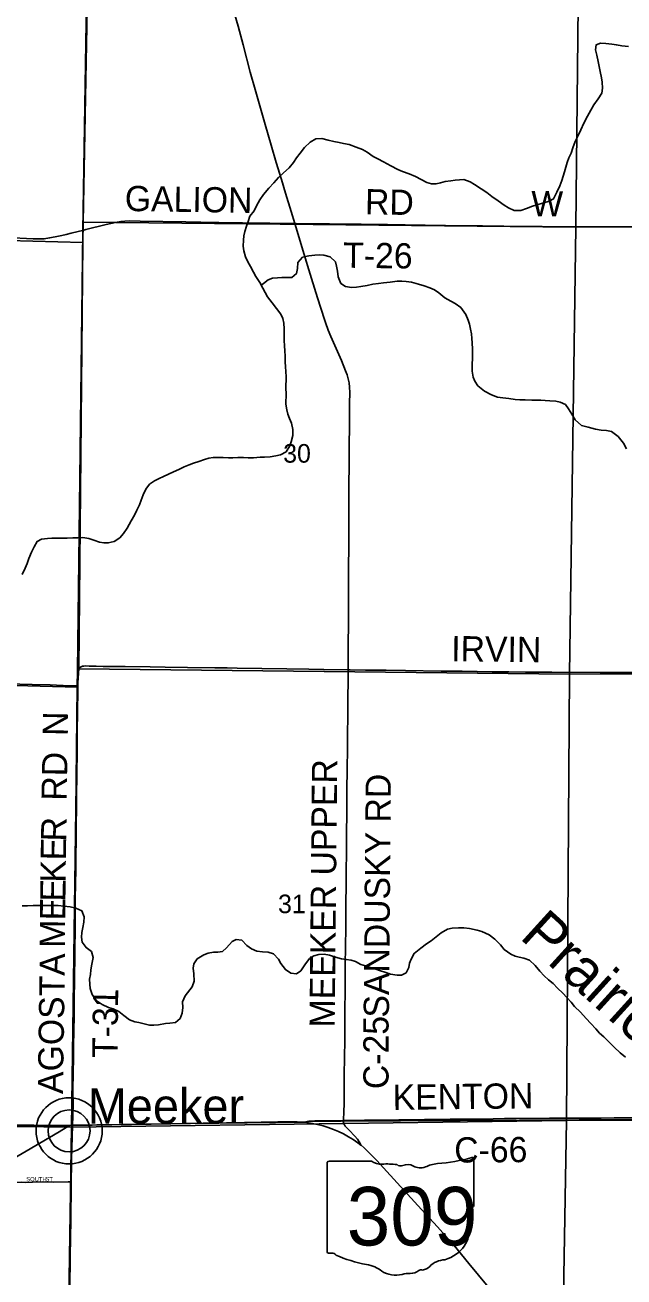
# Model space of a CAD drawing. Extents: x 1584893 to 1934202, y 663575 to 1091909.
# Drawn here: x 1744528 to 1751645, y 962130 to 977008 of the extents above; entities that cross this region are included whole.
import ezdxf

# ---------------------------------------------------------------- set-up
doc = ezdxf.new("R2010")
doc.units = 0
for name, color, linetype in [('GM_X_County_Road', 7, 'Continuous'), ('GM_X_County_Road_Text', 7, 'Continuous'), ('GM_X_Minor_River', 7, 'Continuous'), ('GM_X_Minor_River_Text', 7, 'Continuous'), ('GM_X_Section', 7, 'Continuous'), ('GM_X_Section_Text', 7, 'Continuous'), ('GM_X_State_Location', 7, 'Continuous'), ('GM_X_State_Route', 7, 'Continuous'), ('GM_X_State_Shield', 7, 'Continuous'), ('GM_X_Township', 7, 'Continuous'), ('GM_X_Township_Road', 7, 'Continuous'), ('GM_X_Township_Road_Text', 7, 'Continuous'), ('GM_X_Township_Subdivision', 7, 'Continuous'), ('GM_X_Township_Subdivision_Text', 7, 'Continuous'), ('GM_X_Unincorporated', 7, 'Continuous'), ('GM_X_Unincorporated_Location', 7, 'Continuous'), ('GM_X_Unincorporated_Text', 7, 'Continuous')]:
    doc.layers.add(name, color=color, linetype=linetype)

msp = doc.modelspace()

# ---------------------------------------------------------------- linework, layer by layer
at = {"layer": 'GM_X_County_Road'}
for points in [[(1747733, 974651), (1747691, 974790), (1747625, 975010), (1747576, 975174), (1747514, 975375), (1747452, 975580), (1747381, 975827), (1747264, 976242), (1747205, 976448), (1747120, 976771), (1747060, 976995), (1746959, 977352)], [(1748367, 969345), (1748367, 969359), (1748368, 969650), (1748371, 969891), (1748371, 970085), (1748371, 970401), (1748373, 970573), (1748374, 970798), (1748374, 971094), (1748377, 971387), (1748377, 971556), (1748379, 971767), (1748379, 971976), (1748383, 972280), (1748384, 972511), (1748386, 972641), (1748383, 972706), (1748378, 972756), (1748369, 972804), (1748355, 972852), (1748338, 972899), (1748287, 973020), (1748208, 973200), (1748162, 973305), (1748132, 973381), (1748100, 973474), (1748037, 973665), (1747984, 973828), (1747917, 974049), (1747842, 974291), (1747760, 974557), (1747733, 974651)], [(1748312, 963988), (1748314, 964011), (1748318, 964077), (1748321, 964208), (1748322, 964537), (1748326, 964733), (1748327, 964947), (1748329, 965291), (1748331, 965537), (1748332, 965701), (1748333, 965832), (1748336, 966062), (1748339, 966275), (1748339, 966390), (1748341, 966587), (1748343, 966767), (1748345, 966964), (1748347, 967161), (1748353, 967878), (1748356, 968202), (1748359, 968375), (1748362, 968605), (1748364, 968769), (1748365, 969031), (1748366, 969195), (1748367, 969345)], [(1747849, 963968), (1747863, 963973), (1747882, 963979), (1747901, 963983), (1747971, 963986), (1748102, 963986), (1748312, 963988)], [(1748519, 963697), (1748511, 963715), (1748507, 963724), (1748500, 963735), (1748477, 963766), (1748446, 963804), (1748378, 963876), (1748333, 963923), (1748323, 963936), (1748316, 963950), (1748312, 963964), (1748310, 963979), (1748312, 963988)], [(1748312, 963988), (1748315, 963988), (1748561, 963992), (1748972, 963998), (1749579, 964004), (1749956, 964007), (1750227, 964011), (1750366, 964012), (1750760, 964016), (1751373, 964018), (1751527, 964020), (1751741, 964020), (1752139, 964022), (1752385, 964022), (1753041, 964023), (1753629, 964024), (1754134, 964025), (1754434, 964026), (1754654, 964027)], [(1744297, 963482), (1744381, 963530), (1744494, 963597), (1744706, 963721), (1744933, 963854), (1745017, 963906), (1745058, 963931)], [(1745078, 963259), (1745080, 963476), (1745086, 963733), (1745091, 963932)], [(1745047, 961359), (1745060, 962035), (1745060, 962094), (1745063, 962269), (1745065, 962378), (1745071, 962804), (1745072, 962833), (1745078, 963198), (1745078, 963259)]]:
    msp.add_lwpolyline(points, dxfattribs=at)
at = {"layer": 'GM_X_Minor_River'}
for points in [[(1749817, 975144), (1749868, 975114), (1749948, 975063), (1750014, 975016), (1750076, 974969), (1750149, 974918), (1750221, 974869), (1750273, 974834), (1750341, 974804), (1750419, 974805), (1750487, 974826), (1750558, 974854), (1750636, 974879), (1750693, 974896), (1750755, 974914), (1750809, 974941), (1750846, 975021), (1750883, 975097), (1750906, 975161), (1750921, 975213), (1750937, 975265), (1750954, 975319), (1750972, 975375), (1750991, 975428), (1751016, 975487), (1751038, 975547), (1751067, 975623), (1751096, 975687), (1751131, 975763), (1751168, 975843), (1751211, 975925), (1751250, 975995), (1751288, 976059), (1751339, 976129), (1751384, 976199), (1751391, 976257), (1751386, 976329), (1751378, 976381), (1751363, 976454), (1751340, 976574), (1751323, 976649), (1751309, 976715), (1751316, 976773), (1751366, 976791), (1751430, 976790), (1751501, 976782), (1751555, 976771), (1751621, 976760), (1751699, 976751)], [(1746765, 971869), (1746818, 971870), (1746882, 971869), (1746944, 971865), (1746996, 971864), (1747056, 971868), (1747123, 971869), (1747179, 971866), (1747245, 971866), (1747323, 971871), (1747373, 971872), (1747440, 971878), (1747508, 971889), (1747562, 971901), (1747631, 971936), (1747676, 972006), (1747692, 972056), (1747709, 972128), (1747712, 972202), (1747694, 972275), (1747671, 972331), (1747651, 972382), (1747638, 972436), (1747629, 972504), (1747630, 972629), (1747629, 972687), (1747630, 972828), (1747627, 972890), (1747623, 972946), (1747620, 973004), (1747619, 973073), (1747615, 973135), (1747612, 973195), (1747608, 973259), (1747609, 973338), (1747606, 973398), (1747605, 973464), (1747593, 973519), (1747567, 973571), (1747518, 973638), (1747465, 973707), (1747411, 973779), (1747382, 973830), (1747354, 973880), (1747319, 973947), (1747269, 974020), (1747242, 974070), (1747206, 974137), (1747177, 974193), (1747149, 974252), (1747128, 974326), (1747120, 974379), (1747123, 974451), (1747130, 974501), (1747140, 974555), (1747161, 974619), (1747178, 974675), (1747200, 974737), (1747249, 974801), (1747280, 974861), (1747317, 974929), (1747360, 974993), (1747427, 975070), (1747485, 975134), (1747540, 975196), (1747601, 975251), (1747666, 975311), (1747717, 975373), (1747753, 975430), (1747796, 975486), (1747849, 975552), (1747916, 975617), (1747984, 975655), (1748055, 975660), (1748129, 975641), (1748199, 975623), (1748261, 975612), (1748311, 975601), (1748381, 975587), (1748465, 975558), (1748537, 975529), (1748594, 975496), (1748666, 975447), (1748720, 975419), (1748788, 975384), (1748876, 975335), (1748959, 975292), (1749013, 975267), (1749091, 975238), (1749167, 975209), (1749237, 975174), (1749303, 975138), (1749359, 975119), (1749413, 975120), (1749467, 975134), (1749520, 975147), (1749588, 975157), (1749640, 975164), (1749690, 975170), (1749743, 975173), (1749817, 975144)], [(1747334, 973917), (1747361, 973937), (1747419, 973978), (1747470, 973998), (1747528, 974005), (1747580, 974009), (1747648, 974008), (1747698, 974009), (1747753, 974055), (1747766, 974115), (1747770, 974185), (1747827, 974249), (1747902, 974264), (1747970, 974272), (1748024, 974275), (1748078, 974271), (1748154, 974252), (1748218, 974193), (1748231, 974143), (1748243, 974082), (1748248, 974016), (1748281, 973937), (1748335, 973901), (1748409, 973890), (1748468, 973893), (1748520, 973901), (1748592, 973914), (1748663, 973927), (1748727, 973937), (1748789, 973944), (1748869, 973953), (1748950, 973963), (1749006, 973964), (1749058, 973961), (1749120, 973951), (1749204, 973930), (1749272, 973909), (1749338, 973886), (1749392, 973860), (1749444, 973825), (1749517, 973764), (1749587, 973727), (1749639, 973697), (1749705, 973652), (1749766, 973569), (1749794, 973502), (1749811, 973452), (1749823, 973395), (1749832, 973337), (1749837, 973283), (1749841, 973233), (1749844, 973154), (1749846, 973098), (1749845, 973048), (1749840, 972974), (1749841, 972893), (1749853, 972825), (1749872, 972775), (1749908, 972722), (1749989, 972655), (1750071, 972614), (1750141, 972587), (1750207, 972578), (1750277, 972568), (1750353, 972557), (1750406, 972554), (1750472, 972552), (1750552, 972549), (1750656, 972548), (1750710, 972545), (1750763, 972541), (1750837, 972536), (1750889, 972527), (1750949, 972499), (1750988, 972448), (1751026, 972385), (1751067, 972317), (1751141, 972250), (1751221, 972229), (1751309, 972204), (1751375, 972195), (1751439, 972188), (1751497, 972176), (1751577, 972117), (1751638, 972040), (1751675, 971971)], [(1744494, 970478), (1744529, 970552), (1744552, 970610), (1744572, 970668), (1744605, 970742), (1744636, 970808), (1744673, 970872), (1744723, 970897), (1744795, 970905), (1744848, 970908), (1744904, 970910), (1745028, 970908), (1745098, 970912), (1745157, 970915), (1745215, 970917), (1745285, 970904), (1745347, 970885), (1745415, 970864), (1745465, 970856), (1745517, 970853), (1745588, 970869), (1745654, 970912), (1745699, 970964), (1745740, 971030), (1745791, 971115), (1745828, 971185), (1745856, 971241), (1745887, 971305), (1745908, 971361), (1745932, 971423), (1745963, 971491), (1746008, 971551), (1746068, 971593), (1746121, 971620), (1746175, 971644), (1746232, 971669), (1746292, 971697), (1746355, 971726), (1746419, 971758), (1746480, 971783), (1746530, 971803), (1746592, 971822), (1746659, 971844), (1746711, 971859), (1746765, 971869)], [(1744495, 966541), (1744558, 966542), (1744624, 966544), (1744678, 966543), (1744736, 966545), (1744800, 966544), (1744861, 966545), (1744921, 966543), (1744989, 966538), (1745063, 966527), (1745131, 966511), (1745205, 966480), (1745232, 966411), (1745228, 966345), (1745215, 966281), (1745204, 966225), (1745200, 966167), (1745209, 966108), (1745253, 966044), (1745318, 965997), (1745338, 965926), (1745323, 965848), (1745312, 965780), (1745307, 965724), (1745295, 965668)], [(1745295, 965668), (1745298, 965609), (1745304, 965557), (1745327, 965485), (1745372, 965416), (1745446, 965369), (1745520, 965334), (1745574, 965316), (1745644, 965283), (1745704, 965236), (1745771, 965187), (1745831, 965162), (1745881, 965152), (1745943, 965139), (1746007, 965124), (1746059, 965122), (1746114, 965127), (1746198, 965141), (1746250, 965146), (1746317, 965153), (1746371, 965203), (1746396, 965263), (1746403, 965333), (1746401, 965398), (1746432, 965470), (1746514, 965577), (1746536, 965647), (1746533, 965734), (1746528, 965800), (1746534, 965852), (1746575, 965912), (1746652, 965959), (1746704, 965977), (1746769, 965988), (1746821, 965990), (1746873, 965999), (1746924, 966041), (1746989, 966116), (1747039, 966140), (1747103, 966133), (1747163, 966070), (1747218, 966028), (1747284, 966003), (1747350, 965992), (1747419, 965988), (1747481, 965971), (1747542, 965906), (1747568, 965856), (1747623, 965783), (1747687, 965740), (1747755, 965731), (1747805, 965767), (1747852, 965841), (1747907, 965914), (1747960, 965946), (1748020, 965961), (1748082, 965967), (1748146, 965954), (1748216, 965931), (1748290, 965910), (1748345, 965904), (1748403, 965893), (1748455, 965879), (1748520, 965844), (1748572, 965827), (1748642, 965802), (1748698, 965788), (1748752, 965767), (1748804, 965753), (1748872, 965728), (1748950, 965715), (1749003, 965716), (1749057, 965744), (1749090, 965808), (1749098, 965858), (1749115, 965908), (1749152, 965974), (1749231, 966039), (1749297, 966087), (1749356, 966124), (1749415, 966172), (1749475, 966218), (1749548, 966263), (1749604, 966276), (1749680, 966280), (1749743, 966277), (1749809, 966270), (1749899, 966253), (1749957, 966235), (1750043, 966194), (1750110, 966143), (1750178, 966078), (1750223, 966023), (1750299, 965964), (1750351, 965944), (1750401, 965931), (1750457, 965920), (1750521, 965894), (1750589, 965833), (1750644, 965762), (1750698, 965707)], [(1750698, 965707), (1750749, 965660), (1750803, 965618), (1750855, 965563), (1750918, 965502), (1750968, 965451), (1751017, 965395), (1751059, 965344), (1751130, 965277), (1751198, 965202), (1751251, 965143), (1751311, 965079), (1751354, 965028), (1751406, 964983), (1751468, 964920), (1751529, 964860), (1751601, 964795), (1751662, 964740)]]:
    msp.add_lwpolyline(points, dxfattribs=at)
at = {"layer": 'GM_X_Section'}
for points in [[(1745317, 979902), (1751130, 979878), (1751072, 974604), (1745220, 974666), (1745314, 979748)], [(1751130, 979878), (1756237, 979884), (1756219, 974615), (1751072, 974604)], [(1745220, 974666), (1751072, 974604), (1750999, 969295), (1745166, 969358), (1745214, 974422)], [(1739862, 974568), (1745214, 974422), (1745166, 969358), (1745150, 969140), (1739827, 969280)], [(1751072, 974604), (1756219, 974615), (1756247, 969296), (1750999, 969295)], [(1745166, 969358), (1750999, 969295), (1750963, 963989), (1745081, 963910), (1745150, 969140)], [(1739827, 969280), (1745150, 969140), (1745081, 963910), (1739799, 963975)], [(1750999, 969295), (1756247, 969296), (1756228, 964003), (1750963, 963989)], [(1739799, 963975), (1745081, 963910), (1745001, 958773), (1744996, 958632), (1739748, 958699)], [(1745081, 963910), (1750963, 963989), (1750873, 958681), (1745001, 958773)], [(1750963, 963989), (1756228, 964003), (1756204, 958707), (1750873, 958681)]]:
    msp.add_lwpolyline(points, close=True, dxfattribs=at)
at = {"layer": 'GM_X_State_Route'}
for points in [[(1741726, 963970), (1741889, 963968), (1742102, 963963), (1742162, 963963), (1742643, 963957), (1743185, 963949), (1743253, 963949), (1743480, 963946), (1744211, 963936), (1744284, 963935), (1744382, 963935), (1744481, 963934), (1744711, 963929), (1745006, 963930), (1745058, 963931), (1745091, 963932), (1745250, 963934)], [(1745250, 963934), (1745382, 963936), (1745677, 963942), (1745923, 963945), (1746186, 963949), (1746448, 963954), (1746645, 963957), (1746924, 963962), (1747137, 963966), (1747531, 963973), (1747679, 963975), (1747761, 963974), (1747827, 963970), (1747849, 963968), (1747876, 963965), (1747941, 963955), (1748005, 963942), (1748069, 963926), (1748132, 963907), (1748194, 963884), (1748255, 963858), (1748314, 963829), (1748372, 963797), (1748428, 963763), (1748482, 963725), (1748519, 963697), (1748521, 963695), (1748559, 963663), (1748595, 963629), (1748710, 963512), (1748788, 963428), (1749075, 963113), (1749241, 962931), (1749429, 962725), (1749561, 962579), (1749626, 962504), (1749803, 962289), (1750127, 961897)]]:
    msp.add_lwpolyline(points, dxfattribs=at)
at = {"layer": 'GM_X_State_Shield'}
for p, q in [((1748646, 963504), (1748137, 963504)), ((1749860, 962978), (1749860, 963531)), ((1748119, 963486), (1748119, 962430)), ((1749859, 962978), (1749860, 962978))]:
    msp.add_line(p, q, dxfattribs=at)
for centre, major_axis, start_param, end_param in [((1748139, 963489), (20.2, 0), 1.712693, 3.28349), ((1748768, 963627), (196, 0), 4.042523, 4.731795), ((1749240, 964945), (1845, 0), 4.814394, 5.042369), ((1749840, 963533), (19.4, 0), 6.141152, 7.989035), ((1748832, 962911), (702, 0), 1.404758, 1.657858), ((1748992, 963494), (56.4, 0), 3.836095, 5.185415), ((1749075, 963372), (117, 0), 0.950623, 2.079405), ((1749226, 963539), (141, 0), 4.081561, 5.145723), ((1749475, 963182), (371, 0), 1.699011, 2.107814), ((1749855, 962937), (30, 0), 1.883978, 3.671073), ((1749664, 962867), (180, 0), 5.934695, 6.695948), ((1749839, 962976), (20.7, 0), 5.05454, 6.418171), ((1749929, 962747), (131, 0), 2.387724, 3.262537), ((1749343, 962676), (462, 0), 5.101752, 6.440018), ((1748140, 962427), (20.3, 0), 3.00124, 4.508301), ((1748143, 962535), (155, 0), 4.665946, 4.897461), ((1748174, 962369), (56, 0), 0.519207, 1.627899), ((1748881, 963318), (1333, 0), 4.195997, 4.488961), ((1749538, 962133), (253, 0), 1.647645, 2.488434), ((1748484, 961955), (417, 0), 0.823519, 1.323587), ((1748935, 962363), (265, 0), 4.026481, 4.996735), ((1749088, 961998), (217, 0), 1.495662, 1.94098), ((1749107, 962284), (141, 0), 4.691044, 5.507374), ((1749234, 962182), (39.7, 0), 1.147584, 2.315152), ((1749217, 962327), (149, 0), 4.937069, 5.64225)]:
    msp.add_ellipse(centre, major_axis=major_axis, ratio=0.8, start_param=start_param, end_param=end_param, dxfattribs=at)
at = {"layer": 'GM_X_Township'}
for points in [[(1764172, 963989), (1755145, 964022), (1754645, 964016), (1748284, 963981), (1747917, 963983), (1747841, 963969), (1746496, 963953), (1745093, 963928), (1745148, 969149), (1745153, 969335), (1745215, 974564), (1745298, 979764), (1745299, 979824), (1745336, 982402), (1745376, 985192), (1746957, 985196), (1756190, 985192), (1761103, 985171)], [(1729335, 979998), (1734689, 979969), (1736696, 979953), (1739915, 979890), (1745248, 979765), (1745298, 979764), (1745215, 974564), (1745153, 969335), (1745148, 969149), (1745093, 963928), (1743260, 963944), (1739812, 963988), (1734541, 964054), (1729276, 964083)], [(1712992, 956331), (1713199, 964236), (1718730, 964151), (1719932, 964141), (1724007, 964119), (1726614, 964086), (1729276, 964083), (1734541, 964054), (1739812, 963988), (1743260, 963944), (1745093, 963928), (1745072, 963255), (1745043, 961357)], [(1745043, 961357), (1745072, 963255), (1745093, 963928), (1746496, 963953), (1747841, 963969), (1747917, 963983), (1748284, 963981), (1754645, 964016), (1755145, 964022), (1764172, 963989)]]:
    msp.add_lwpolyline(points, dxfattribs=at)
at = {"layer": 'GM_X_Township_Road'}
for points in [[(1745228, 974572), (1745252, 974578), (1745491, 974636), (1745603, 974661), (1745668, 974673), (1745716, 974679), (1745766, 974681), (1745897, 974679), (1746438, 974669), (1746619, 974664), (1746832, 974661), (1747111, 974658), (1747439, 974655), (1747733, 974651)], [(1744313, 974482), (1744624, 974468), (1744706, 974467), (1744755, 974469), (1744820, 974478), (1744885, 974489), (1744965, 974506), (1745018, 974519)], [(1745018, 974519), (1745077, 974534), (1745228, 974572)], [(1747733, 974651), (1747751, 974651), (1748145, 974645), (1748522, 974641), (1748834, 974636), (1749047, 974633), (1749523, 974626), (1749720, 974623), (1749966, 974620), (1750475, 974614), (1750672, 974613), (1751033, 974610), (1751460, 974610), (1751870, 974609), (1752100, 974611), (1752477, 974613), (1752822, 974615), (1753380, 974618), (1754003, 974622), (1754282, 974623), (1754693, 974624), (1754935, 974625)], [(1745156, 969154), (1745157, 969216), (1745155, 969298), (1745156, 969314), (1745158, 969331), (1745162, 969346), (1745165, 969352)], [(1745165, 969352), (1745170, 969360), (1745181, 969372), (1745195, 969381), (1745210, 969387), (1745226, 969390), (1745243, 969391), (1745292, 969390), (1745374, 969388), (1745456, 969386), (1745718, 969383), (1746014, 969379), (1746194, 969377), (1746457, 969373), (1746785, 969369), (1746932, 969367), (1747047, 969364), (1747342, 969361), (1747638, 969356), (1747900, 969352), (1748080, 969350), (1748367, 969345)], [(1748367, 969345), (1748392, 969345), (1748572, 969343), (1748818, 969340), (1749048, 969337), (1749475, 969331), (1749721, 969328), (1750081, 969322), (1750278, 969320), (1750475, 969318), (1750787, 969317), (1751361, 969314), (1751591, 969314), (1751869, 969315)], [(1739835, 969296), (1739842, 969296), (1740137, 969290), (1740530, 969282), (1740924, 969272), (1741121, 969267), (1741252, 969264), (1741449, 969260), (1741678, 969255), (1742072, 969246), (1742384, 969237), (1742843, 969223), (1743072, 969216), (1743302, 969212), (1743532, 969204), (1743679, 969199), (1744253, 969181), (1744466, 969174), (1744614, 969171), (1744827, 969165), (1745057, 969156), (1745156, 969154)], [(1745106, 964861), (1745108, 965069), (1745111, 965216), (1745113, 965413), (1745116, 965676), (1745118, 965954), (1745123, 966332), (1745125, 966627), (1745131, 966971), (1745135, 967480), (1745138, 967726), (1745140, 967857), (1745143, 968087), (1745146, 968398), (1745148, 968497), (1745149, 968595), (1745153, 968857), (1745156, 969087), (1745156, 969154)], [(1745091, 963932), (1745094, 963964), (1745096, 964008), (1745098, 964073), (1745099, 964167), (1745098, 964364), (1745100, 964544), (1745105, 964741), (1745106, 964861)]]:
    msp.add_lwpolyline(points, dxfattribs=at)
at = {"layer": 'GM_X_Township_Subdivision'}
msp.add_lwpolyline([(1744297, 963482), (1744306, 963452), (1744319, 963405), (1744329, 963373), (1744344, 963327), (1744355, 963295), (1744363, 963281), (1744373, 963268), (1744387, 963260), (1744403, 963256), (1744419, 963254), (1744485, 963255), (1744534, 963254), (1744617, 963256), (1744731, 963259), (1744861, 963258), (1745042, 963259), (1745078, 963259)], dxfattribs=at)
at = {"layer": 'GM_X_Unincorporated'}
for radius in [393, 249]:
    msp.add_circle((1745052, 963866), radius, dxfattribs=at)
at = {"layer": 'GM_X_Unincorporated_Location'}
msp.add_line((1745052, 963866), (1745052, 963866), dxfattribs=at)

# ---------------------------------------------------------------- texts
at = {"layer": 'GM_X_County_Road_Text'}
for s, rotation, p in [('MEEKER UPPER', 89.4491, (1748208, 965094)), ('SANDUSKY RD', 89.5191, (1748852, 965211)), ('C-25', 90, (1748848, 964362)), ('KENTON', 0.6658, (1748898, 964115)), ('C-66', 0.3544, (1749629, 963489))]:
    msp.add_text(s, height=300, rotation=rotation, dxfattribs=at).set_placement(p)
at = {"layer": 'GM_X_Minor_River_Text'}
msp.add_text('Prairie', height=500.1, rotation=317.7617, dxfattribs=at).set_placement((1750394, 966160))
at = {"layer": 'GM_X_Section_Text'}
for s, p in [('30', (1747596, 971807)), ('31', (1747535, 966453))]:
    msp.add_text(s, height=221, rotation=0, dxfattribs=at).set_placement(p)
at = {"layer": 'GM_X_State_Location'}
msp.add_text('309', height=1, rotation=0, dxfattribs=at).set_placement((1748617, 962815))
for s in ['s', 'r']:
    msp.add_text(s, height=1, dxfattribs=at).set_placement((1748970, 962888))
at = {"layer": 'GM_X_State_Shield'}
msp.add_text('309', height=696.1, dxfattribs=at).set_placement((1748351, 962504))
at = {"layer": 'GM_X_Township_Road_Text'}
for s, rotation, p in [('GALION', 359.1001, (1745712, 974798)), ('RD', 359.0162, (1748566, 974759)), ('W', 359.2878, (1750541, 974737)), ('T-26', 359.2907, (1748307, 974124)), ('IRVIN', 359.2606, (1749591, 969448)), ('N', 89.0457, (1745036, 968557)), ('RD', 89.0147, (1745023, 967788)), ('R', 88.5401, (1745016, 967302)), ('E', 89.28, (1745014, 967079)), ('K', 89.3005, (1745010, 966815)), ('E', 89.3031, (1745008, 966590)), ('E', 89.3014, (1745005, 966366)), ('M', 89.3029, (1745001, 966040)), ('AGOSTA', 89.158, (1744979, 964303)), ('T-31', 89.2928, (1745626, 964731))]:
    msp.add_text(s, height=300, rotation=rotation, dxfattribs=at).set_placement(p)
at = {"layer": 'GM_X_Township_Subdivision_Text'}
for s, p in [('SOUTH', (1744543, 963267)), ('ST', (1744771, 963267))]:
    msp.add_text(s, height=50, rotation=0, dxfattribs=at).set_placement(p)
at = {"layer": 'GM_X_Unincorporated_Text'}
msp.add_text('Meeker', height=417, rotation=0, dxfattribs=at).set_placement((1745273, 963953))

doc.saveas('drawing.dxf')
